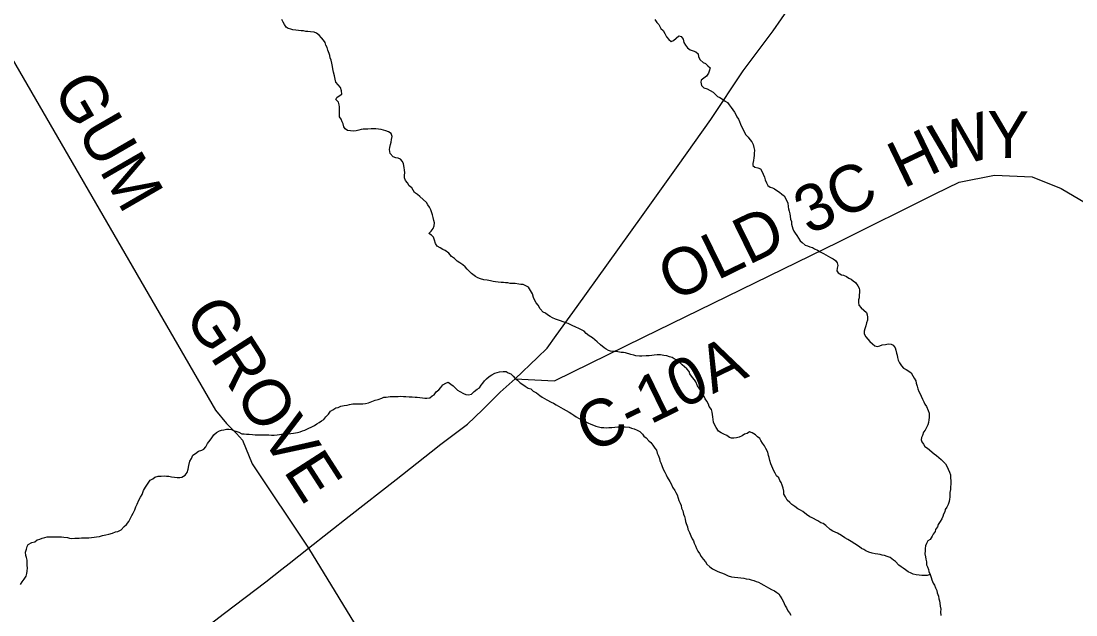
# Model space of a CAD drawing. Extents: x 1310247 to 1664935, y 284496 to 704931.
# Drawn here: x 1535762 to 1542519, y 510674 to 514476 of the extents above; entities that cross this region are included whole.
import ezdxf

# ---------------------------------------------------------------- set-up
doc = ezdxf.new("R2010")
doc.units = 0
for name, color, linetype in [('GM_P_State_Shield', 7, 'Continuous'), ('GM_X_County_Road_Text', 7, 'Continuous'), ('GM_X_County_Subdivision_Text', 7, 'Continuous'), ('GM_X_Minor_River_Text', 7, 'Continuous'), ('GM_X_Township_Road', 7, 'Continuous'), ('GM_X_Township_Subdivision', 7, 'Continuous')]:
    doc.layers.add(name, color=color, linetype=linetype)

msp = doc.modelspace()

# ---------------------------------------------------------------- linework, layer by layer
at = {"layer": 'GM_P_State_Shield'}
for points in [[(1538419.1, 511742.3), (1538442.9, 511761.2), (1538622.2, 511895.4), (1538717, 511986.4), (1538830.2, 512099.3), (1538926, 512185.7), (1539070.3, 512320.9), (1539130.9, 512382.3), (1539189.7, 512461.7), (1539323.5, 512648.4), (1539514.1, 512912.5), (1539747.3, 513238.2), (1539970.3, 513552), (1540179.2, 513845.9), (1540386.3, 514157.8), (1540578.8, 514413.9), (1540793.8, 514723.8)], [(1537479.2, 511003.4), (1537603.2, 511101), (1537862.5, 511305), (1538164.7, 511540), (1538388.9, 511718.2), (1538419.1, 511742.3)], [(1536788.4, 510473.7), (1537064.5, 510684.9), (1537330.4, 510886.3), (1537433, 510967.1), (1537479.2, 511003.4)]]:
    msp.add_lwpolyline(points, dxfattribs=at)
at = {"layer": 'GM_X_County_Road_Text'}
msp.add_lwpolyline([(1538926, 512185.7), (1539178.5, 512171.5), (1539748.8, 512451.3), (1541000.7, 513063), (1541617.6, 513369.9), (1541771.3, 513445.2), (1541996.6, 513489), (1542238.7, 513478.5), (1542423.6, 513404.9), (1542736.6, 513220.8), (1542915.4, 513145.3), (1543129.6, 513150.1)], dxfattribs=at)
at = {"layer": 'GM_X_County_Subdivision_Text'}
for points in [[(1534980.6, 515482.5), (1537007.3, 511983.8), (1537077.8, 511898.3), (1537140.7, 511835.1), (1537180.7, 511792.6), (1537242.1, 511641.4), (1537603.2, 511101)], [(1537603.2, 511101), (1538162.7, 510184.7), (1538229.5, 510117.9), (1538298.5, 510072.7), (1538512.2, 509936.3), (1538358.8, 509581.4), (1538335.1, 509454.3), (1538282.5, 509347.6), (1538192.5, 509251.1), (1537951.1, 509095.4), (1537907.9, 509038.1), (1537929.9, 508935.6), (1538075.8, 508502.1), (1538224.7, 507814.2), (1538285.1, 507516.6), (1538375.2, 507412.7), (1538604.3, 507283.7), (1538630.9, 507268.7)]]:
    msp.add_lwpolyline(points, dxfattribs=at)
at = {"layer": 'GM_X_Minor_River_Text'}
for points in [[(1537714.2, 514321.7), (1537708.6, 514339.8), (1537698.8, 514354.1), (1537687.1, 514368.4), (1537671.4, 514386.7), (1537653.5, 514399.1), (1537639.6, 514405.4), (1537615.5, 514407.8), (1537599.5, 514410.1), (1537585.4, 514410.4), (1537571.3, 514412.7), (1537555.2, 514413), (1537539.2, 514415.3), (1537521.1, 514417.6), (1537503, 514419.9), (1537489, 514424.2), (1537473, 514428.5), (1537459.1, 514436.8), (1537449.5, 514455.1), (1537439.7, 514469.3), (1537432, 514485.5)], [(1539821.6, 514485.9), (1539835.3, 514467.6), (1539847, 514453.3), (1539860.6, 514429), (1539874.4, 514416.6), (1539886, 514396.3), (1539895.6, 514376.1), (1539911.3, 514357.7), (1539927.1, 514345.4), (1539941.3, 514351.1), (1539957.8, 514366.9), (1539974.2, 514380.7), (1539990.3, 514378.4), (1540001.9, 514360.1), (1540007.5, 514339.9), (1540017.2, 514321.6), (1540030.9, 514305.3)], [(1538539, 512956.7), (1538519.1, 512969.1), (1538501.5, 512989.5), (1538477.7, 513008.1), (1538463.8, 513014.3), (1538445.9, 513024.7), (1538428, 513035.1), (1538416.3, 513051.4), (1538410.7, 513073.6), (1538403.1, 513091.8), (1538391.4, 513106.1), (1538373.5, 513116.4), (1538387.9, 513130.2), (1538402.4, 513148), (1538408.8, 513166), (1538409.2, 513184.1), (1538405.5, 513198.2), (1538401.9, 513218.3), (1538396.3, 513234.5), (1538392.5, 513248.6), (1538386.9, 513266.8), (1538377.3, 513285.1), (1538367.5, 513299.3), (1538357.8, 513313.6), (1538338.1, 513334), (1538316.4, 513352.5), (1538300.6, 513364.8), (1538282.8, 513379.2), (1538265.3, 513407.7), (1538247.5, 513422), (1538237.8, 513440.3), (1538224.1, 513454.6), (1538218.4, 513472.8), (1538218.8, 513486.8), (1538219.2, 513506.9), (1538217.5, 513521), (1538215.9, 513539.1), (1538212.4, 513561.3), (1538204.7, 513577.5), (1538193, 513591.8), (1538177, 513598.1), (1538163, 513600.4), (1538145, 513606.7), (1538125.4, 513629.2), (1538121.9, 513653.3), (1538124.2, 513667.3), (1538128.6, 513685.3), (1538133, 513701.3), (1538135.4, 513717.4), (1538139.9, 513737.4), (1538132.2, 513755.6), (1538116.4, 513765.9), (1538098.4, 513774.3), (1538082.4, 513778.6), (1538068.4, 513780.9), (1538052.3, 513783.2), (1538034.3, 513785.5), (1538018.2, 513785.8), (1538004.1, 513786.1), (1537983.9, 513784.4), (1537967.8, 513784.7), (1537953.7, 513783), (1537939.6, 513781.2), (1537925.4, 513777.5), (1537907.2, 513773.8), (1537893.1, 513772), (1537870.9, 513772.4), (1537852.9, 513774.8), (1537837, 513785.1), (1537829.2, 513799.3), (1537825.6, 513817.5), (1537817.9, 513831.6), (1537812.2, 513847.8), (1537800.5, 513862.1), (1537800.8, 513876.2), (1537801.2, 513894.2), (1537801.6, 513912.3), (1537801.9, 513926.3), (1537800.2, 513940.4), (1537794.5, 513956.6), (1537778.8, 513973), (1537785.2, 513986.9), (1537799.5, 513996.7), (1537815.8, 514008.5), (1537814.3, 514028.6), (1537808.7, 514050.8), (1537793, 514067.1), (1537777.3, 514085.5), (1537773.7, 514103.6), (1537770.2, 514125.8), (1537762.7, 514150), (1537759.1, 514170.2), (1537757.5, 514186.3), (1537751.9, 514206.5), (1537748.3, 514226.6), (1537742.6, 514240.8), (1537738.9, 514254.9), (1537735.2, 514269), (1537727.6, 514289.3), (1537721.9, 514307.5), (1537714.2, 514321.7)], [(1540030.9, 514305.3), (1540048.7, 514292.9), (1540066.7, 514286.6), (1540084.7, 514280.2), (1540098.4, 514265.9), (1540102.1, 514247.8), (1540111.7, 514227.5), (1540131.4, 514211.1), (1540145.4, 514204.8), (1540161.2, 514190.4), (1540174.9, 514176.1), (1540170.4, 514156.1), (1540166.1, 514142.1), (1540151.6, 514124.3), (1540135.2, 514110.6), (1540118.8, 514098.8), (1540116.5, 514084.8), (1540120, 514062.6), (1540135.8, 514048.3), (1540155.8, 514041.9), (1540175.7, 514031.5), (1540195.6, 514021.1), (1540223.1, 513992.5), (1540237.1, 513986.2), (1540255, 513975.8), (1540272.8, 513963.4), (1540286.7, 513955.1), (1540298.5, 513940.8), (1540310.1, 513922.6), (1540321.9, 513908.3), (1540331.6, 513892), (1540341.3, 513877.8), (1540347, 513863.6), (1540356.7, 513847.4), (1540364.5, 513833.2), (1540370.1, 513817), (1540375.8, 513800.8), (1540387.5, 513782.5), (1540393.2, 513766.4), (1540404.8, 513748.1), (1540418.5, 513731.8), (1540430.3, 513717.5), (1540442.1, 513703.2), (1540451.7, 513685), (1540455.3, 513666.8), (1540458.9, 513648.7), (1540458.5, 513628.6), (1540458.2, 513614.5), (1540455.8, 513600.5), (1540453.4, 513582.5), (1540449, 513564.5), (1540448.7, 513550.4), (1540462.5, 513540.1), (1540480.6, 513535.8), (1540498.5, 513529.4), (1540508.2, 513511.2), (1540515.9, 513495), (1540523.5, 513476.7), (1540529.1, 513458.6), (1540536.8, 513440.3), (1540544.5, 513424.1), (1540560.3, 513411.8), (1540574.3, 513407.5), (1540588.2, 513401.2), (1540602.1, 513390.9), (1540620, 513380.6), (1540635.8, 513368.2), (1540649.7, 513357.9), (1540659.4, 513341.7), (1540665.1, 513327.5), (1540672.8, 513311.3), (1540676.2, 513287.1), (1540677.9, 513273), (1540681.6, 513258.9), (1540685.3, 513240.8), (1540689, 513226.6), (1540690.6, 513208.5), (1540696.3, 513192.4), (1540697.9, 513176.3), (1540701.6, 513160.1), (1540705.3, 513146), (1540711, 513131.8), (1540720.7, 513117.6), (1540730.5, 513103.3), (1540742.1, 513085.1), (1540751.8, 513068.8), (1540765.7, 513058.5), (1540785.5, 513042.1), (1540799.4, 513037.8), (1540815.4, 513031.5), (1540831.4, 513025.2), (1540845.3, 513016.9), (1540863.2, 513008.5), (1540881.1, 512998.2), (1540901, 512987.8), (1540916.9, 512979.4), (1540930.8, 512971.1), (1540946.7, 512962.8), (1540964.7, 512954.4), (1540978.5, 512942.1), (1540990.2, 512927.9)], [(1540154.9, 512041.3), (1540143.2, 512057.6), (1540135.6, 512075.8), (1540129.8, 512090), (1540118.1, 512106.2), (1540106.5, 512126.5), (1540094.8, 512140.8), (1540083.2, 512165.1), (1540075.5, 512179.3), (1540063.7, 512193.6), (1540046.2, 512218), (1540040.5, 512232.2), (1540026.7, 512248.5), (1540010.9, 512262.9), (1539997.1, 512275.2), (1539977.4, 512293.6), (1539963.6, 512303.9), (1539945.7, 512314.3), (1539931.8, 512322.6), (1539915.8, 512326.9), (1539897.8, 512333.2), (1539879.7, 512335.6), (1539857.6, 512338), (1539835.5, 512338.4), (1539817.3, 512336.7), (1539803.2, 512335), (1539785.1, 512333.3), (1539764.9, 512331.6), (1539738.7, 512330.1), (1539722.6, 512330.4), (1539700.5, 512332.8), (1539686.5, 512337.1), (1539668.5, 512341.5), (1539634.5, 512352.1), (1539620.5, 512354.4), (1539606.4, 512354.6), (1539584.3, 512357.1), (1539566.2, 512359.4), (1539552.1, 512359.7), (1539538.1, 512361.9), (1539524.1, 512366.2), (1539510.2, 512374.5), (1539496.3, 512382.8), (1539472.6, 512403.3), (1539452.9, 512421.7), (1539437.1, 512434.1), (1539421.3, 512448.4), (1539401.4, 512460.8), (1539381.6, 512475.3), (1539367.9, 512489.6), (1539352, 512499.9), (1539334.1, 512508.3), (1539316.1, 512516.6), (1539292.2, 512527.1), (1539266.3, 512539.6), (1539252.3, 512543.9), (1539234.4, 512550.3), (1539216.4, 512556.6), (1539198.4, 512563), (1539184.4, 512567.2), (1539166.5, 512575.6), (1539150.6, 512583.9), (1539134.7, 512594.3), (1539120.9, 512606.6), (1539106.9, 512612.9), (1539087.3, 512633.3), (1539073.7, 512657.7), (1539062, 512671.9), (1539052.2, 512686.2), (1539044.6, 512706.4), (1539037.1, 512730.6), (1539025.5, 512751), (1539011.9, 512771.3), (1538996, 512781.6), (1538978.1, 512790), (1538964, 512790.2), (1538949.9, 512792.5), (1538927.8, 512794.9), (1538907.7, 512795.3), (1538893.7, 512795.5), (1538879.7, 512799.8), (1538865.6, 512800.1), (1538851.5, 512802.3), (1538837.4, 512802.6), (1538817.4, 512805), (1538801.3, 512807.3), (1538785.3, 512809.6), (1538769.2, 512811.9), (1538747.2, 512816.3), (1538727.1, 512818.7), (1538705.1, 512825.1), (1538687.1, 512831.5), (1538673.2, 512839.8), (1538647.5, 512860.3), (1538633.7, 512872.6), (1538619.9, 512886.9), (1538606.2, 512903.3), (1538592.4, 512915.6), (1538572.5, 512928), (1538554.6, 512938.3), (1538539, 512956.7)], [(1540990.2, 512927.9), (1540993.9, 512911.7), (1540989.5, 512893.7), (1540987.1, 512877.7), (1540994.8, 512863.5), (1541016.7, 512851), (1541030.7, 512848.8), (1541048.6, 512840.4), (1541064.5, 512830.1), (1541078.5, 512823.8), (1541092.3, 512813.5), (1541106.1, 512801.2), (1541121.8, 512780.8), (1541129.5, 512766.6), (1541133.2, 512752.5), (1541132.9, 512738.4), (1541130.5, 512722.4), (1541130.1, 512704.3), (1541125.8, 512690.4), (1541125.4, 512674.3), (1541129, 512656.2), (1541142.8, 512639.8), (1541160.5, 512625.5), (1541178.3, 512609.1), (1541182, 512594.9), (1541183.7, 512580.8), (1541183.2, 512560.8), (1541176.8, 512542.8), (1541172.4, 512524.8), (1541165.9, 512504.8), (1541161.5, 512490.8), (1541163.1, 512472.8), (1541172.8, 512454.5), (1541186.5, 512438.2), (1541198.3, 512423.9), (1541216.1, 512409.5), (1541229.9, 512397.2), (1541247.9, 512392.8), (1541262.1, 512396.6), (1541278.3, 512402.3), (1541298.5, 512406), (1541316.7, 512409.7), (1541334.8, 512407.3), (1541348.7, 512401), (1541360.4, 512382.8), (1541366.1, 512368.6), (1541369.7, 512350.5), (1541373.4, 512336.3), (1541375.1, 512322.2), (1541380.8, 512304), (1541388.5, 512287.8), (1541402.1, 512267.5), (1541413.8, 512253.2), (1541431.8, 512244.9), (1541447.6, 512234.5), (1541463.5, 512224.2), (1541475.1, 512203.9), (1541482.9, 512189.7), (1541492.5, 512171.4), (1541496.2, 512157.3), (1541501.9, 512139.1), (1541505.5, 512121), (1541513.2, 512104.8), (1541520.8, 512088.6), (1541526.6, 512074.4), (1541536.2, 512056.1), (1541543.9, 512037.9), (1541551.6, 512023.7), (1541561.3, 512007.5), (1541572.8, 511983.2), (1541578.4, 511965), (1541578.1, 511950.9), (1541577.8, 511936.9), (1541577.5, 511922.8), (1541575.1, 511904.8), (1541570.7, 511890.8), (1541564.4, 511876.9), (1541553.9, 511857), (1541543.5, 511843.1), (1541535, 511823.2), (1541528.6, 511809.2), (1541528.3, 511795.2), (1541532, 511781), (1541541.8, 511766.8), (1541551.5, 511752.5), (1541567.3, 511740.2), (1541581.2, 511729.9), (1541597, 511715.6), (1541610.8, 511705.3), (1541624.7, 511695), (1541640.5, 511680.6), (1541656.3, 511668.3), (1541670.1, 511654), (1541683.9, 511641.6), (1541691.6, 511625.5), (1541701.2, 511607.2), (1541708.8, 511587), (1541714.5, 511570.8), (1541716, 511550.7), (1541717.7, 511532.6), (1541717.2, 511512.5)], [(1537901.9, 512024.3), (1537922.1, 512026), (1537936.2, 512025.7), (1537950.2, 512025.4), (1537968.4, 512027.1), (1537986.6, 512030.8), (1538009, 512040.4), (1538029.3, 512048.1), (1538049.5, 512053.8), (1538071.8, 512061.4), (1538086.1, 512067.1), (1538100.2, 512068.9), (1538126.4, 512072.4), (1538140.5, 512072.2), (1538158.6, 512071.8), (1538176.8, 512071.5), (1538192.9, 512073.2), (1538211, 512072.9), (1538227.1, 512072.6), (1538247.2, 512070.2), (1538267.3, 512069.8), (1538285.4, 512067.5), (1538299.5, 512067.2), (1538315.5, 512065), (1538333.6, 512064.6), (1538347.7, 512062.3), (1538361.7, 512062.1), (1538379.9, 512063.8), (1538394.3, 512075.6), (1538408.5, 512083.3), (1538421, 512101.2), (1538437.4, 512114.9), (1538449.8, 512128.8), (1538464.3, 512146.6), (1538482.7, 512158.3), (1538496.9, 512164.1), (1538514.7, 512151.7), (1538528.6, 512141.4), (1538542.4, 512127.1), (1538558.2, 512112.7), (1538572.1, 512104.4), (1538595.9, 512092), (1538609.9, 512085.7), (1538627.9, 512083.3), (1538646.1, 512087), (1538664.7, 512104.7), (1538683.1, 512118.5), (1538697.4, 512128.2), (1538709.8, 512144.1), (1538720.2, 512158), (1538730.6, 512171.8), (1538743, 512185.7), (1538759.4, 512199.4), (1538777.8, 512211.1), (1538796.1, 512220.8), (1538812.4, 512226.6), (1538826.5, 512230.3), (1538850.7, 512231.9), (1538868.8, 512231.6), (1538882.7, 512223.3), (1538898.7, 512217), (1538914.5, 512202.6), (1538926.2, 512188.3), (1538942.1, 512176), (1538957.8, 512159.6), (1538975.7, 512149.3), (1538991.6, 512138.9), (1539009.4, 512126.5), (1539027.4, 512120.2), (1539043.1, 512105.8), (1539063, 512095.4), (1539084.8, 512079), (1539100.7, 512068.6), (1539114.6, 512060.3), (1539130.5, 512050), (1539158.3, 512035.4), (1539172.3, 512029.2), (1539190.1, 512018.8), (1539204.1, 512010.5), (1539220, 512002.2), (1539233.9, 511993.9), (1539253.8, 511983.5), (1539273.6, 511971.1), (1539289.5, 511960.7), (1539303.4, 511952.4), (1539317.2, 511942.1), (1539333.2, 511933.8), (1539353.1, 511923.4), (1539373, 511915), (1539392.9, 511902.6), (1539410.8, 511894.2), (1539428.8, 511887.9), (1539442.7, 511881.6), (1539460.7, 511877.2), (1539476.7, 511872.9), (1539494.9, 511872.6), (1539508.9, 511872.3), (1539527.1, 511874), (1539545.2, 511873.7), (1539565.4, 511875.3), (1539583.5, 511877)], [(1541585.3, 510932.4), (1541565.1, 510926.8), (1541546.9, 510925.1), (1541532.8, 510925.3), (1541514.8, 510927.7), (1541494.7, 510930), (1541476.7, 510934.4), (1541462.7, 510940.7), (1541444.8, 510949), (1541426.9, 510961.4), (1541413.1, 510973.7), (1541399.2, 510982), (1541385.4, 510992.3), (1541363.7, 511014.8), (1541349.9, 511025.1), (1541328.1, 511041.6), (1541310.1, 511047.9), (1541292.2, 511054.3), (1541278.1, 511056.5), (1541264.1, 511060.8), (1541250.1, 511063.1), (1541232, 511065.4), (1541214, 511069.8), (1541192, 511076.2), (1541174.1, 511084.6), (1541160.2, 511092.8), (1541146.2, 511099.1), (1541132.4, 511109.4), (1541102.6, 511128), (1541078.8, 511144.6), (1541056.9, 511157), (1541039.1, 511167.4), (1541017.2, 511181.8), (1540991.4, 511196.4), (1540977.4, 511202.6), (1540961.5, 511209), (1540943.6, 511221.3), (1540916, 511246), (1540900.2, 511258.3), (1540884.2, 511262.6), (1540866.4, 511277), (1540828.6, 511295.8), (1540814.6, 511302), (1540792.8, 511316.5), (1540769.1, 511335), (1540755.2, 511343.3), (1540737.3, 511353.7), (1540717.5, 511368.1), (1540699.6, 511380.5), (1540685.8, 511392.8), (1540668.1, 511409.2), (1540658.5, 511429.5), (1540648.8, 511447.7), (1540647.2, 511465.8), (1540643.6, 511486), (1540638, 511504.1), (1540630.3, 511520.4), (1540622.6, 511534.6), (1540614.9, 511550.8), (1540601.1, 511565.1), (1540591.4, 511581.3), (1540583.7, 511595.5), (1540578, 511611.7), (1540570.3, 511625.9), (1540564.6, 511640.1), (1540559, 511662.3), (1540553.4, 511680.5), (1540549.7, 511694.6), (1540546.1, 511714.7), (1540532.6, 511739.1), (1540524.9, 511755.3), (1540511.2, 511773.6), (1540499.5, 511789.9), (1540493.8, 511804.1), (1540479.9, 511814.4), (1540466.1, 511826.7), (1540444.3, 511839.1), (1540428.3, 511845.5), (1540412, 511835.7), (1540395.7, 511830), (1540381.4, 511820.2), (1540361.1, 511812.5), (1540344.9, 511806.8), (1540326.7, 511805.1), (1540312.7, 511805.4), (1540298.7, 511809.7), (1540282.8, 511822), (1540262.9, 511830.4), (1540247, 511838.7), (1540229.1, 511849.1), (1540213.5, 511873.5), (1540203.9, 511893.8), (1540198.2, 511907.9), (1540194.5, 511924.1), (1540192.9, 511942.1), (1540191.2, 511956.2), (1540189.6, 511972.3), (1540183.9, 511988.5), (1540170.3, 512008.9), (1540164.6, 512023), (1540154.9, 512041.3)], [(1536347.3, 511197.1), (1536367.6, 511204.8), (1536381.7, 511208.5), (1536402.1, 511218.2), (1536422.7, 511239.9), (1536437.1, 511251.7), (1536451.6, 511271.5), (1536460.1, 511289.5), (1536470.6, 511309.4), (1536479, 511325.3), (1536489.5, 511347.2), (1536496, 511365.1), (1536504.4, 511383.1), (1536517.1, 511409), (1536527.6, 511426.8), (1536538, 511444.7), (1536546.7, 511470.7), (1536559.3, 511492.5), (1536575.9, 511516.3), (1536588.4, 511536.2), (1536604.8, 511545.9), (1536619.1, 511555.7), (1536639.3, 511561.4), (1536659.5, 511563), (1536677.6, 511564.7), (1536693.7, 511562.4), (1536707.8, 511562.1), (1536725.8, 511557.8), (1536743.9, 511555.4), (1536761.9, 511553.1), (1536778, 511552.8), (1536792.2, 511556.6), (1536812.6, 511568.2), (1536825.1, 511586.1), (1536831.6, 511606.1), (1536836.1, 511630.1), (1536842.8, 511658.1), (1536853.3, 511676), (1536861.8, 511695.9), (1536878.2, 511707.6), (1536898.6, 511721.3), (1536918.9, 511729), (1536933.1, 511734.8), (1536945.6, 511750.6), (1536956.1, 511770.5), (1536972.7, 511792.3), (1536983.1, 511808.2), (1536995.6, 511826), (1537014, 511841.7), (1537032.4, 511851.5), (1537046.6, 511857.2), (1537060.7, 511859), (1537076.9, 511862.7), (1537093, 511862.4), (1537109.1, 511860.1), (1537123, 511853.8), (1537143, 511847.4), (1537157, 511843.1), (1537176.9, 511832.7), (1537191, 511832.5), (1537205, 511830.2), (1537223.1, 511829.9), (1537243.3, 511829.5), (1537261.3, 511827.2), (1537279.4, 511826.8), (1537293.5, 511826.6), (1537309.6, 511826.3), (1537329.7, 511825.9), (1537347.8, 511825.6), (1537366, 511825.2), (1537382.1, 511825), (1537402.2, 511826.6), (1537416.4, 511828.3), (1537430.5, 511830.1), (1537452.7, 511831.7), (1537470.8, 511833.4), (1537489, 511835), (1537507.1, 511836.7), (1537531.4, 511842.3), (1537549.6, 511846), (1537563.8, 511851.8), (1537580.1, 511857.5), (1537604.5, 511869.1), (1537620.8, 511876.8), (1537641.1, 511886.5), (1537655.4, 511896.3), (1537671.8, 511906), (1537686.1, 511915.8), (1537700.4, 511925.6), (1537714.8, 511941.4), (1537731.3, 511959.2), (1537743.9, 511979), (1537758.1, 511986.8), (1537778.5, 511998.5), (1537792.7, 512002.2), (1537811, 512009.9), (1537831.2, 512013.6), (1537851.4, 512017.2), (1537865.6, 512021), (1537887.8, 512024.6), (1537901.9, 512024.3)], [(1539583.5, 511877), (1539597.6, 511878.8), (1539615.8, 511878.4), (1539631.9, 511878.1), (1539658, 511875.6), (1539671.9, 511869.4), (1539689.9, 511865), (1539707.9, 511856.6), (1539725.8, 511848.3), (1539741.5, 511831.9), (1539751.3, 511817.7), (1539765.1, 511807.4), (1539782.8, 511789), (1539796.7, 511776.7), (1539808.4, 511760.4), (1539822, 511742.1), (1539831.8, 511727.8), (1539837.4, 511709.6), (1539843.1, 511695.5), (1539850.7, 511675.2), (1539854.4, 511661.1), (1539860.2, 511647), (1539865.8, 511630.8), (1539875.3, 511606.5), (1539885, 511588.3), (1539894.7, 511570), (1539900.4, 511555.8), (1539917.8, 511527.4), (1539927.5, 511509.1), (1539935.1, 511490.9), (1539948.8, 511470.6), (1539956.5, 511456.4), (1539964.2, 511442.2), (1539971.8, 511422), (1539975.5, 511405.8), (1539983.2, 511389.6), (1539990.9, 511373.4), (1539992.5, 511357.3), (1540000.2, 511339.1), (1540005.7, 511318.9), (1540011.4, 511302.7), (1540015.1, 511286.6), (1540018.8, 511272.5), (1540022.5, 511258.3), (1540030.1, 511238.1), (1540033.7, 511222), (1540043.4, 511201.7), (1540052.9, 511179.4), (1540060.6, 511161.2), (1540068.3, 511147), (1540074, 511132.8), (1540081.7, 511116.6), (1540089.3, 511098.4), (1540097, 511082.2), (1540106.7, 511066), (1540118.4, 511047.7), (1540132.1, 511031.3), (1540145.8, 511013), (1540155.5, 510998.8), (1540173.3, 510982.4), (1540191.1, 510968), (1540207, 510959.7), (1540220.9, 510953.4), (1540234.9, 510947.1), (1540254.9, 510940.7), (1540268.8, 510934.4), (1540290.7, 510924), (1540312.7, 510917.6), (1540330.8, 510915.2), (1540352.9, 510912.8), (1540373, 510910.4), (1540391, 510908.1), (1540407, 510903.8), (1540425.1, 510901.4), (1540439.1, 510897.2), (1540455.1, 510894.9), (1540471.1, 510888.5), (1540485.1, 510882.3), (1540501, 510873.9), (1540518.9, 510863.6), (1540534.8, 510855.2), (1540548.7, 510847), (1540568.6, 510836.5), (1540588.5, 510828.1), (1540602.4, 510817.8), (1540616.2, 510807.5), (1540624, 510793.3), (1540635.7, 510777.1), (1540643.4, 510760.8), (1540649.1, 510746.7), (1540656.8, 510732.5), (1540664.5, 510718.3), (1540674.2, 510700), (1540683.9, 510685.8), (1540691.7, 510671.6)], [(1541717.2, 511512.5), (1541714.7, 511492.5), (1541714.4, 511476.4), (1541711.9, 511458.3), (1541711.6, 511442.3), (1541711.3, 511428.2), (1541708.9, 511414.2), (1541706.6, 511400.2), (1541700.1, 511380.2), (1541691.7, 511364.3), (1541681.3, 511348.4), (1541679, 511334.4), (1541670.5, 511318.5), (1541666.2, 511304.5), (1541659.8, 511288.6), (1541649.3, 511270.7), (1541636.8, 511252.8), (1541632.5, 511236.8), (1541620, 511221), (1541617.7, 511207), (1541605.3, 511191.1), (1541598.9, 511177.2), (1541584.4, 511157.4), (1541570.1, 511147.6), (1541561.6, 511131.7), (1541555.2, 511115.7), (1541552.8, 511097.7), (1541552.5, 511083.6), (1541552, 511063.6), (1541555.7, 511045.4), (1541557.4, 511031.3), (1541561, 511013.2), (1541562.6, 510995.1), (1541568.3, 510980.9), (1541574, 510964.8), (1541575.7, 510950.7), (1541585.3, 510932.4), (1541590.9, 510912.2), (1541596.6, 510898), (1541604.2, 510877.8), (1541612, 510863.6), (1541619.6, 510847.4), (1541627.3, 510829.2), (1541631, 510815.1), (1541638.5, 510792.8), (1541640.2, 510776.7), (1541643.9, 510762.6), (1541647.6, 510748.5), (1541649.2, 510730.4), (1541652.8, 510710.2), (1541652.4, 510694.1), (1541653.9, 510670)], [(1535758.1, 510868.5), (1535768.5, 510884.3), (1535781, 510902.2), (1535793.5, 510922.1), (1535797.9, 510938), (1535800.2, 510954.1), (1535802.7, 510974.1), (1535801.1, 510990.2), (1535801.4, 511004.3), (1535799.8, 511024.4), (1535796.2, 511040.5), (1535792.5, 511054.6), (1535790.9, 511074.8), (1535795.4, 511094.8), (1535801.8, 511110.7), (1535808.1, 511124.7), (1535830.5, 511136.3), (1535848.8, 511142), (1535865.1, 511153.8), (1535881.4, 511159.5), (1535897.6, 511165.2), (1535913.8, 511168.9), (1535928, 511172.7), (1535948.1, 511174.3), (1535962.2, 511174.1), (1535978.3, 511173.8), (1536000.5, 511173.4), (1536020.6, 511173), (1536036.6, 511170.7), (1536058.7, 511168.3), (1536072.7, 511164), (1536086.8, 511163.7), (1536107, 511165.4), (1536133.1, 511164.9), (1536149.3, 511166.6), (1536163.4, 511166.4), (1536181.5, 511168), (1536195.6, 511167.8), (1536213.8, 511169.5), (1536229.9, 511171.2), (1536244, 511172.9), (1536264.3, 511176.6), (1536282.5, 511182.3), (1536304.7, 511185.9), (1536322.9, 511189.5), (1536347.3, 511197.1)]]:
    msp.add_lwpolyline(points, dxfattribs=at)

# ---------------------------------------------------------------- texts
at = {"layer": 'GM_X_Township_Road'}
for s, rotation, p in [('W', 15.37572, (1541636.7, 513510.3)), ('Y', 359.83244, (1541950.6, 513599.6)), ('H', 25.72442, (1541412.3, 513400.7)), ('3C', 26.08902, (1540810, 513104)), ('OLD', 26.11416, (1539940.1, 512675.7)), ('C-10A', 25.9981, (1539411, 511705.2))]:
    msp.add_text(s, height=300, rotation=rotation, dxfattribs=at).set_placement(p)
at = {"layer": 'GM_X_Township_Subdivision'}
for s, rotation, p in [('GUM', 300.00146, (1535958.4, 514041.2)), ('GROVE', 302.70245, (1536799.5, 512590.8))]:
    msp.add_text(s, height=300, rotation=rotation, dxfattribs=at).set_placement(p)

doc.saveas('drawing.dxf')
